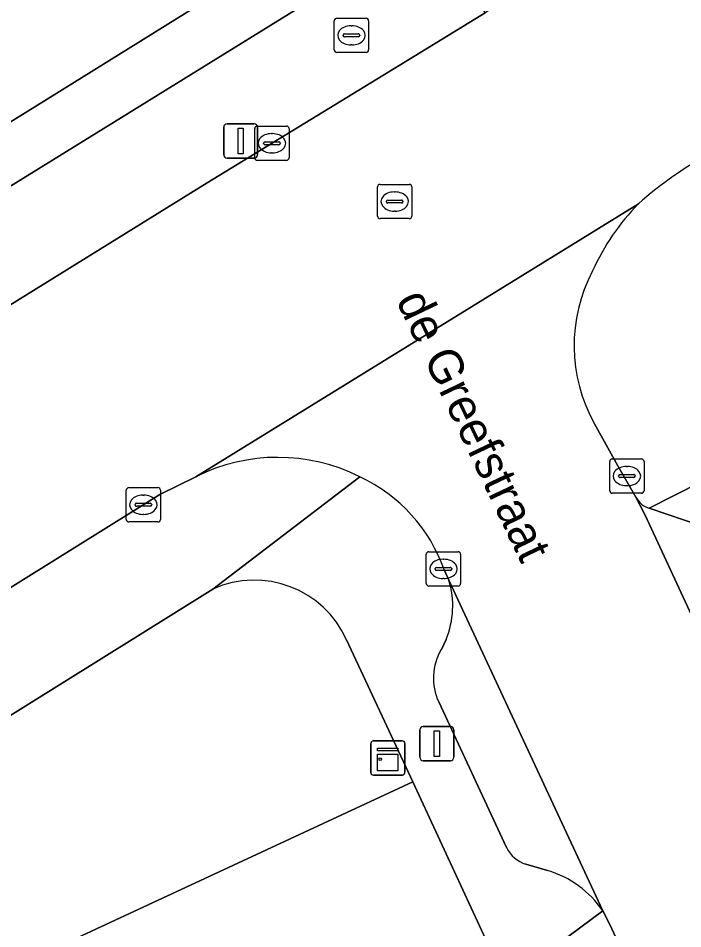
# Model space of a CAD drawing. Extents: x 160030 to 160839, y 385325 to 386450.
# Drawn here: x 160432.66 to 160452.06, y 386250.96 to 386277.53 of the extents above; entities that cross this region are included whole.
import ezdxf

# ---------------------------------------------------------------- set-up
doc = ezdxf.new("R2010")
doc.units = 0
for name, color, linetype in [('IMGEO_Brandkraan', 7, 'Continuous'), ('IMGEO_Erf', 7, 'Continuous'), ('IMGEO_Kast', 7, 'Continuous'), ('IMGEO_Kolk', 7, 'Continuous'), ('IMGEO_Lichtmast', 7, 'Continuous'), ('IMGEO_Openbare_ruimte_label', 7, 'Continuous'), ('IMGEO_Pand', 7, 'Continuous'), ('IMGEO_Parkeervlak_open', 7, 'Continuous'), ('IMGEO_Rijbaan_lokaal_open', 7, 'Continuous'), ('IMGEO_Rioolput', 7, 'Continuous'), ('IMGEO_Voetpad_open', 7, 'Continuous')]:
    doc.layers.add(name, color=color, linetype=linetype)

msp = doc.modelspace()

# ---------------------------------------------------------------- linework, layer by layer
at = {"layer": 'IMGEO_Brandkraan'}
for p, q in [((160441.885, 386276.606), (160441.885, 386277.458)), ((160441.96, 386277.532), (160442.812, 386277.532)), ((160442.886, 386277.458), (160442.886, 386276.606)), ((160442.187, 386277.075), (160442.585, 386277.075)), ((160442.373, 386277.312), (160442.398, 386277.312)), ((160442.144, 386277.026), (160442.144, 386277.038)), ((160442.582, 386276.989), (160442.184, 386276.989)), ((160442.628, 386277.038), (160442.628, 386277.026)), ((160442.396, 386276.752), (160442.371, 386276.752)), ((160442.812, 386276.532), (160441.96, 386276.532))]:
    msp.add_line(p, q, dxfattribs=at)
for points in [[(160441.885, 386276.606), (160441.885, 386277.458)], [(160441.96, 386277.532), (160442.812, 386277.532)], [(160442.886, 386277.458), (160442.886, 386276.606)], [(160442.812, 386276.532), (160441.96, 386276.532)]]:
    msp.add_lwpolyline(points, dxfattribs=at)
for centre, radius, start, end in [((160441.962, 386277.456), 0.0765, 91.552, 178.448), ((160441.962, 386277.456), 0.0765, 91.552, 178.448), ((160442.81, 386277.456), 0.0765, 1.552, 88.448), ((160442.81, 386277.456), 0.0765, 1.552, 88.448), ((160442.184, 386277.035), 0.0403, 85.8775, 175.7526), ((160442.589, 386277.037), 0.0386, 1.7309, 96.639), ((160442.181, 386277.025), 0.0366, 178.938, 274.7102), ((160442.585, 386277.032), 0.043, 264.8664, 352.4533), ((160441.962, 386276.608), 0.0765, 181.552, 268.448), ((160441.962, 386276.608), 0.0765, 181.552, 268.448), ((160442.81, 386276.608), 0.0765, 271.552, 358.448), ((160442.81, 386276.608), 0.0765, 271.552, 358.448)]:
    msp.add_arc(centre, radius, start, end, dxfattribs=at)
for centre, major_axis, ratio, start_param, end_param in [((160442.372, 386277.032), (-0.387, 0.002), 0.722429, 4.712389, 7.853982), ((160442.397, 386277.032), (-0.39, 0.002), 0.717154, 1.570796, 4.712389)]:
    msp.add_ellipse(centre, major_axis=major_axis, ratio=ratio, start_param=start_param, end_param=end_param, dxfattribs=at)
at = {"layer": 'IMGEO_Erf'}
for points in [[(160388.66, 386245.397), (160396.065, 386250), (160411.434, 386259.552), (160414.534, 386261.489), (160425.39, 386268.271), (160428.432, 386270.16), (160444.725, 386280.241), (160449.596, 386283.254), (160457.471, 386288.127), (160470.926, 386296.453), (160473.565, 386298.086), (160485.127, 386305.24), (160487.418, 386306.658), (160490.411, 386308.51), (160500, 386314.452)], [(160472.965, 386299.667), (160463.302, 386293.669), (160453.537, 386287.607), (160443.88, 386281.611), (160437.951, 386277.931), (160428.046, 386271.782)], [(160438.341, 386260.875), (160420.897, 386250), (160419.906, 386249.382), (160422.193, 386244.45), (160426.737, 386246.557), (160426.51, 386247.048), (160432.875, 386250), (160444.181, 386255.244), (160442.245, 386259.389)]]:
    msp.add_lwpolyline(points, dxfattribs=at)
msp.add_arc((160439.549, 386258.179), 2.955, 24.1813, 114.1416, dxfattribs=at)
at = {"layer": 'IMGEO_Kast'}
for p, q in [((160442.948, 386255.519), (160442.948, 386256.36)), ((160442.948, 386256.36), (160442.948, 386255.519)), ((160443.023, 386256.444), (160443.864, 386256.444)), ((160443.864, 386256.444), (160443.023, 386256.444)), ((160443.948, 386256.369), (160443.948, 386255.528)), ((160443.948, 386255.528), (160443.948, 386256.369)), ((160443.873, 386255.444), (160443.032, 386255.444)), ((160443.032, 386255.444), (160443.873, 386255.444))]:
    msp.add_line(p, q, dxfattribs=at)
for points in [[(160443.143, 386256.234), (160443.743, 386256.234), (160443.743, 386256.149), (160443.143, 386256.149), (160443.143, 386256.234)], [(160443.143, 386256.059), (160443.743, 386256.059), (160443.743, 386255.57), (160443.143, 386255.57), (160443.143, 386256.059)]]:
    msp.add_lwpolyline(points, dxfattribs=at)
msp.add_circle((160443.227, 386255.908), 0.0377, dxfattribs=at)
for centre, start, end in [((160443.026, 386256.366), 92.4484, 184.2845), ((160443.026, 386256.366), 92.4484, 184.2845), ((160443.87, 386256.366), 2.4484, 94.2845), ((160443.87, 386256.366), 2.4484, 94.2845), ((160443.026, 386255.522), 182.4484, 274.2845), ((160443.026, 386255.522), 182.4484, 274.2845), ((160443.87, 386255.522), 272.4484, 4.2845), ((160443.87, 386255.522), 272.4484, 4.2845)]:
    msp.add_arc(centre, 0.0779, start, end, dxfattribs=at)
at = {"layer": 'IMGEO_Kolk'}
for p, q in [((160439.564, 386273.458), (160439.564, 386274.31)), ((160439.639, 386274.384), (160440.491, 386274.384)), ((160440.052, 386274.164), (160440.077, 386274.164)), ((160440.565, 386274.31), (160440.565, 386273.458)), ((160439.823, 386273.878), (160439.823, 386273.89)), ((160439.866, 386273.927), (160440.264, 386273.927)), ((160440.307, 386273.89), (160440.307, 386273.878)), ((160440.261, 386273.841), (160439.863, 386273.841)), ((160440.491, 386273.384), (160439.639, 386273.384)), ((160440.075, 386273.604), (160440.05, 386273.604)), ((160449.924, 386263.745), (160449.924, 386264.597)), ((160449.999, 386264.671), (160450.851, 386264.671)), ((160450.925, 386264.597), (160450.925, 386263.745)), ((160450.412, 386264.451), (160450.437, 386264.451)), ((160450.183, 386264.165), (160450.183, 386264.177)), ((160450.621, 386264.128), (160450.223, 386264.128)), ((160450.226, 386264.214), (160450.624, 386264.214)), ((160450.667, 386264.177), (160450.667, 386264.165)), ((160435.888, 386263.833), (160436.74, 386263.833)), ((160450.435, 386263.891), (160450.41, 386263.891)), ((160435.813, 386262.907), (160435.813, 386263.759)), ((160436.301, 386263.613), (160436.326, 386263.613)), ((160436.814, 386263.759), (160436.814, 386262.907)), ((160450.851, 386263.671), (160449.999, 386263.671)), ((160436.072, 386263.327), (160436.072, 386263.339)), ((160436.51, 386263.29), (160436.112, 386263.29)), ((160436.115, 386263.376), (160436.513, 386263.376)), ((160436.556, 386263.339), (160436.556, 386263.327)), ((160436.324, 386263.053), (160436.299, 386263.053)), ((160436.74, 386262.833), (160435.888, 386262.833)), ((160444.645, 386261.963), (160445.497, 386261.963)), ((160444.57, 386261.037), (160444.57, 386261.889)), ((160445.058, 386261.743), (160445.083, 386261.743)), ((160445.571, 386261.889), (160445.571, 386261.037)), ((160444.829, 386261.457), (160444.829, 386261.469)), ((160445.267, 386261.42), (160444.869, 386261.42)), ((160444.872, 386261.506), (160445.27, 386261.506)), ((160445.313, 386261.469), (160445.313, 386261.457)), ((160445.081, 386261.183), (160445.056, 386261.183)), ((160445.497, 386260.963), (160444.645, 386260.963))]:
    msp.add_line(p, q, dxfattribs=at)
for points in [[(160439.564, 386273.458), (160439.564, 386274.31)], [(160439.639, 386274.384), (160440.491, 386274.384)], [(160440.565, 386274.31), (160440.565, 386273.458)], [(160440.491, 386273.384), (160439.639, 386273.384)], [(160449.924, 386263.745), (160449.924, 386264.597)], [(160449.999, 386264.671), (160450.851, 386264.671)], [(160450.925, 386264.597), (160450.925, 386263.745)], [(160435.888, 386263.833), (160436.74, 386263.833)], [(160435.813, 386262.907), (160435.813, 386263.759)], [(160436.814, 386263.759), (160436.814, 386262.907)], [(160450.851, 386263.671), (160449.999, 386263.671)], [(160436.74, 386262.833), (160435.888, 386262.833)], [(160444.645, 386261.963), (160445.497, 386261.963)], [(160444.57, 386261.037), (160444.57, 386261.889)], [(160445.571, 386261.889), (160445.571, 386261.037)], [(160445.497, 386260.963), (160444.645, 386260.963)]]:
    msp.add_lwpolyline(points, dxfattribs=at)
for centre, radius, start, end in [((160439.641, 386274.308), 0.0765, 91.552, 178.448), ((160439.641, 386274.308), 0.0765, 91.552, 178.448), ((160440.489, 386274.308), 0.0765, 1.552, 88.448), ((160440.489, 386274.308), 0.0765, 1.552, 88.448), ((160439.863, 386273.887), 0.0403, 85.8775, 175.7526), ((160440.268, 386273.889), 0.0386, 1.7309, 96.639), ((160439.86, 386273.877), 0.0366, 178.938, 274.7102), ((160440.264, 386273.884), 0.043, 264.8664, 352.4533), ((160439.641, 386273.46), 0.0765, 181.552, 268.448), ((160439.641, 386273.46), 0.0765, 181.552, 268.448), ((160440.489, 386273.46), 0.0765, 271.552, 358.448), ((160440.489, 386273.46), 0.0765, 271.552, 358.448), ((160450.001, 386264.595), 0.0765, 91.552, 178.448), ((160450.001, 386264.595), 0.0765, 91.552, 178.448), ((160450.849, 386264.595), 0.0765, 1.552, 88.448), ((160450.849, 386264.595), 0.0765, 1.552, 88.448), ((160450.223, 386264.174), 0.0403, 85.8775, 175.7526), ((160450.22, 386264.164), 0.0366, 178.938, 274.7102), ((160450.624, 386264.171), 0.043, 264.8664, 352.4533), ((160450.628, 386264.176), 0.0386, 1.7309, 96.639), ((160435.89, 386263.757), 0.0765, 91.552, 178.448), ((160435.89, 386263.757), 0.0765, 91.552, 178.448), ((160436.738, 386263.757), 0.0765, 1.552, 88.448), ((160436.738, 386263.757), 0.0765, 1.552, 88.448), ((160450.001, 386263.747), 0.0765, 181.552, 268.448), ((160450.001, 386263.747), 0.0765, 181.552, 268.448), ((160450.849, 386263.747), 0.0765, 271.552, 358.448), ((160450.849, 386263.747), 0.0765, 271.552, 358.448), ((160436.112, 386263.336), 0.0403, 85.8775, 175.7526), ((160436.109, 386263.326), 0.0366, 178.938, 274.7102), ((160436.513, 386263.333), 0.043, 264.8664, 352.4533), ((160436.517, 386263.338), 0.0386, 1.7309, 96.639), ((160435.89, 386262.909), 0.0765, 181.552, 268.448), ((160435.89, 386262.909), 0.0765, 181.552, 268.448), ((160436.738, 386262.909), 0.0765, 271.552, 358.448), ((160436.738, 386262.909), 0.0765, 271.552, 358.448), ((160444.647, 386261.887), 0.0765, 91.552, 178.448), ((160444.647, 386261.887), 0.0765, 91.552, 178.448), ((160445.495, 386261.887), 0.0765, 1.552, 88.448), ((160445.495, 386261.887), 0.0765, 1.552, 88.448), ((160444.869, 386261.466), 0.0403, 85.8775, 175.7526), ((160444.866, 386261.456), 0.0366, 178.938, 274.7102), ((160445.27, 386261.463), 0.043, 264.8664, 352.4533), ((160445.274, 386261.468), 0.0386, 1.7309, 96.639), ((160444.647, 386261.039), 0.0765, 181.552, 268.448), ((160444.647, 386261.039), 0.0765, 181.552, 268.448), ((160445.495, 386261.039), 0.0765, 271.552, 358.448), ((160445.495, 386261.039), 0.0765, 271.552, 358.448)]:
    msp.add_arc(centre, radius, start, end, dxfattribs=at)
for centre, major_axis, ratio, start_param, end_param in [((160440.051, 386273.884), (-0.387, 0.002), 0.722429, 4.712389, 7.853982), ((160440.076, 386273.884), (-0.39, 0.002), 0.717154, 1.570796, 4.712389), ((160450.411, 386264.171), (-0.387, 0.002), 0.722429, 4.712389, 7.853982), ((160450.436, 386264.171), (-0.39, 0.002), 0.717154, 1.570796, 4.712389), ((160436.3, 386263.333), (-0.387, 0.002), 0.722429, 4.712389, 7.853982), ((160436.325, 386263.333), (-0.39, 0.002), 0.717154, 1.570796, 4.712389), ((160445.057, 386261.463), (-0.387, 0.002), 0.722429, 4.712389, 7.853982), ((160445.082, 386261.463), (-0.39, 0.002), 0.717154, 1.570796, 4.712389)]:
    msp.add_ellipse(centre, major_axis=major_axis, ratio=ratio, start_param=start_param, end_param=end_param, dxfattribs=at)
at = {"layer": 'IMGEO_Lichtmast'}
for p, q in [((160438.758, 386274.453), (160439.548, 386274.453)), ((160439.548, 386274.453), (160438.758, 386274.453)), ((160438.658, 386273.553), (160438.658, 386274.353)), ((160438.658, 386274.353), (160438.658, 386273.553)), ((160439.648, 386274.353), (160439.648, 386273.553)), ((160439.648, 386273.553), (160439.648, 386274.353)), ((160439.548, 386273.453), (160438.758, 386273.453)), ((160438.758, 386273.453), (160439.548, 386273.453)), ((160444.382, 386255.965), (160444.382, 386256.765)), ((160444.382, 386256.765), (160444.382, 386255.965)), ((160444.482, 386256.865), (160445.272, 386256.865)), ((160445.272, 386256.865), (160444.482, 386256.865)), ((160445.372, 386256.765), (160445.372, 386255.965)), ((160445.372, 386255.965), (160445.372, 386256.765)), ((160445.272, 386255.865), (160444.482, 386255.865)), ((160444.482, 386255.865), (160445.272, 386255.865))]:
    msp.add_line(p, q, dxfattribs=at)
for points in [[(160439.078, 386274.328), (160439.228, 386274.328), (160439.228, 386273.578), (160439.078, 386273.578), (160439.078, 386274.328)], [(160444.802, 386256.74), (160444.952, 386256.74), (160444.952, 386255.99), (160444.802, 386255.99), (160444.802, 386256.74)]]:
    msp.add_lwpolyline(points, dxfattribs=at)
for centre, start, end in [((160438.758, 386274.353), 90, 180), ((160438.758, 386274.353), 90, 180), ((160439.548, 386274.353), 0, 90), ((160439.548, 386274.353), 360, 90), ((160438.758, 386273.553), 180, 270), ((160438.758, 386273.553), 180, 270), ((160439.548, 386273.553), 270, 0), ((160439.548, 386273.553), 270, 0), ((160444.482, 386256.765), 90, 180), ((160444.482, 386256.765), 90, 180), ((160445.272, 386256.765), 0, 90), ((160445.272, 386256.765), 360, 90), ((160444.482, 386255.965), 180, 270), ((160444.482, 386255.965), 180, 270), ((160445.272, 386255.965), 270, 0), ((160445.272, 386255.965), 270, 0)]:
    msp.add_arc(centre, 0.1, start, end, dxfattribs=at)
at = {"layer": 'IMGEO_Pand'}
for points in [[(160428.046, 386271.782), (160437.951, 386277.931), (160433.134, 386285.657), (160433.02, 386285.588), (160431.143, 386288.677), (160424.163, 386284.438), (160421.344, 386282.725)], [(160448.347, 386246.26), (160446.894, 386249.394), (160446.613, 386250), (160444.181, 386255.244), (160432.875, 386250), (160426.51, 386247.048), (160426.737, 386246.557), (160422.193, 386244.45), (160424.296, 386239.915), (160426.867, 386234.372), (160427.057, 386233.963), (160448.771, 386244.175), (160449.218, 386244.382)]]:
    msp.add_lwpolyline(points, close=True, dxfattribs=at)
at = {"layer": 'IMGEO_Parkeervlak_open'}
for points in [[(160450.687, 386263.554), (160450.955, 386263.031), (160455.832, 386252.51)], [(160452.616, 386262.713), (160451.076, 386263.231)], [(160449.721, 386251.484), (160445.23, 386261.129)], [(160445.148, 386259.404), (160445.009, 386259.111)], [(160444.933, 386257.58), (160446.915, 386253.33)], [(160447.475, 386252.847), (160448.11, 386252.659)]]:
    msp.add_lwpolyline(points, dxfattribs=at)
for centre, radius, start, end in [((160451.295, 386263.891), 0.696, 208.985, 251.607), ((160442.785, 386260.381), 2.557, 337.5445, 17.0123), ((160446.409, 386258.274), 1.632, 149.1383, 205.1779), ((160447.729, 386253.707), 0.897, 204.8722, 253.5723), ((160447.254, 386249.794), 2.99, 34.416, 73.3729)]:
    msp.add_arc(centre, radius, start, end, dxfattribs=at)
at = {"layer": 'IMGEO_Rijbaan_lokaal_open'}
for points in [[(160472.005, 386293.642), (160459.483, 386285.821), (160456.049, 386283.676), (160450.444, 386280.242), (160446.455, 386277.798), (160446.285, 386277.694), (160443.3, 386275.865), (160438.175, 386272.725), (160430.743, 386268.127), (160426.645, 386265.592), (160416.554, 386259.349), (160415.515, 386258.706), (160412.465, 386256.79), (160411.967, 386256.477), (160407.564, 386253.711), (160408.586, 386252.063), (160391.963, 386241.751)], [(160391.201, 386240.896), (160390.717, 386240.667), (160392.799, 386236.03), (160394.903, 386237.536), (160399.731, 386240.558), (160406.174, 386244.574), (160414.901, 386250), (160419.211, 386252.68), (160436.793, 386263.633), (160437.847, 386264.151), (160450.759, 386272.12)], [(160450.759, 386272.12), (160437.847, 386264.151)], [(160468.568, 386224.697), (160466.401, 386229.286), (160466.318, 386229.462), (160466.225, 386229.658), (160462.313, 386238.127), (160462.236, 386238.294), (160460.191, 386242.722), (160458.341, 386247.067), (160456.984, 386250), (160455.832, 386252.51), (160450.955, 386263.031), (160450.687, 386263.554), (160450.159, 386264.466), (160449.475, 386265.698)], [(160445.097, 386261.416), (160445.23, 386261.129), (160449.721, 386251.484), (160449.915, 386251.104), (160450.431, 386250), (160451.676, 386247.327), (160453.586, 386243.227), (160459.76, 386229.974), (160459.867, 386229.745), (160460.391, 386228.605), (160465.365, 386217.784), (160465.548, 386217.386), (160467.646, 386212.822), (160474.376, 386209.781)]]:
    msp.add_lwpolyline(points, dxfattribs=at)
for centre, radius, start, end in [((160458.603, 386263.172), 11.899, 118.5575, 131.2409), ((160455.704, 386267.315), 6.895, 135.8237, 155.6587), ((160453.567, 386267.976), 4.684, 152.2545, 209.1075), ((160440.235, 386259.395), 5.322, 63.2919, 116.6601), ((160440.648, 386259.878), 4.707, 19.0716, 65.1409)]:
    msp.add_arc(centre, radius, start, end, dxfattribs=at)
at = {"layer": 'IMGEO_Rioolput'}
for p, q in [((160443.147, 386271.757), (160443.147, 386272.609)), ((160443.222, 386272.683), (160444.074, 386272.683)), ((160444.148, 386272.609), (160444.148, 386271.757)), ((160443.635, 386272.463), (160443.66, 386272.463)), ((160443.406, 386272.177), (160443.406, 386272.189)), ((160443.844, 386272.14), (160443.446, 386272.14)), ((160443.449, 386272.226), (160443.847, 386272.226)), ((160443.89, 386272.189), (160443.89, 386272.177)), ((160443.658, 386271.903), (160443.633, 386271.903)), ((160444.074, 386271.683), (160443.222, 386271.683))]:
    msp.add_line(p, q, dxfattribs=at)
for points in [[(160443.147, 386271.757), (160443.147, 386272.609)], [(160443.222, 386272.683), (160444.074, 386272.683)], [(160444.148, 386272.609), (160444.148, 386271.757)], [(160444.074, 386271.683), (160443.222, 386271.683)]]:
    msp.add_lwpolyline(points, dxfattribs=at)
for centre, radius, start, end in [((160443.224, 386272.607), 0.0765, 91.552, 178.448), ((160443.224, 386272.607), 0.0765, 91.552, 178.448), ((160444.072, 386272.607), 0.0765, 1.552, 88.448), ((160444.072, 386272.607), 0.0765, 1.552, 88.448), ((160443.446, 386272.186), 0.0403, 85.8775, 175.7526), ((160443.443, 386272.176), 0.0366, 178.938, 274.7102), ((160443.847, 386272.183), 0.043, 264.8664, 352.4533), ((160443.851, 386272.188), 0.0386, 1.7309, 96.639), ((160443.224, 386271.759), 0.0765, 181.552, 268.448), ((160443.224, 386271.759), 0.0765, 181.552, 268.448), ((160444.072, 386271.759), 0.0765, 271.552, 358.448), ((160444.072, 386271.759), 0.0765, 271.552, 358.448)]:
    msp.add_arc(centre, radius, start, end, dxfattribs=at)
for centre, major_axis, ratio, start_param, end_param in [((160443.634, 386272.183), (-0.387, 0.002), 0.722429, 4.712389, 7.853982), ((160443.659, 386272.183), (-0.39, 0.002), 0.717154, 1.570796, 4.712389)]:
    msp.add_ellipse(centre, major_axis=major_axis, ratio=ratio, start_param=start_param, end_param=end_param, dxfattribs=at)
at = {"layer": 'IMGEO_Voetpad_open'}
for points in [[(160443.3, 386275.865), (160446.285, 386277.694), (160444.725, 386280.241), (160428.432, 386270.16), (160430.743, 386268.127), (160438.175, 386272.725)], [(160448.347, 386246.26), (160451.676, 386247.327), (160450.431, 386250), (160449.915, 386251.104), (160449.721, 386251.484), (160447.714, 386250), (160446.894, 386249.394)]]:
    msp.add_lwpolyline(points, close=True, dxfattribs=at)
for points in [[(160451.076, 386263.231), (160454.094, 386264.765), (160458.243, 386267.339), (160456.823, 386269.628)], [(160449.475, 386265.698), (160450.159, 386264.466), (160450.687, 386263.554)], [(160454.094, 386264.765), (160451.076, 386263.231), (160452.616, 386262.713)], [(160437.847, 386264.151), (160436.793, 386263.633), (160419.211, 386252.68), (160414.901, 386250), (160406.174, 386244.574), (160399.731, 386240.558), (160394.903, 386237.536), (160397.501, 386233.431)], [(160442.627, 386264.149), (160438.341, 386260.875)], [(160438.341, 386260.875), (160442.627, 386264.149)], [(160445.23, 386261.129), (160445.097, 386261.416)], [(160398.224, 386235.865), (160418.465, 386248.484), (160419.906, 386249.382), (160420.897, 386250), (160438.341, 386260.875)], [(160442.245, 386259.389), (160444.181, 386255.244), (160446.613, 386250), (160446.894, 386249.394), (160447.714, 386250), (160449.721, 386251.484)], [(160445.009, 386259.111), (160445.148, 386259.404)], [(160446.915, 386253.33), (160444.933, 386257.58)], [(160448.11, 386252.659), (160447.475, 386252.847)]]:
    msp.add_lwpolyline(points, dxfattribs=at)
for centre, radius, start, end in [((160458.603, 386263.172), 11.899, 118.5575, 131.2409), ((160455.704, 386267.315), 6.895, 135.8237, 155.6587), ((160453.567, 386267.976), 4.684, 152.2545, 209.1075), ((160440.235, 386259.395), 5.322, 63.2919, 116.6601), ((160440.648, 386259.878), 4.707, 19.0716, 65.1409), ((160451.295, 386263.891), 0.696, 208.985, 251.607), ((160439.549, 386258.179), 2.955, 24.1813, 114.1416), ((160442.785, 386260.381), 2.557, 337.5445, 17.0123), ((160446.409, 386258.274), 1.632, 149.1383, 205.1779), ((160447.729, 386253.707), 0.897, 204.8722, 253.5723), ((160447.254, 386249.794), 2.99, 34.416, 73.3729)]:
    msp.add_arc(centre, radius, start, end, dxfattribs=at)

# ---------------------------------------------------------------- texts
at = {"layer": 'IMGEO_Openbare_ruimte_label'}
msp.add_text('de Greefstraat', height=1, rotation=295.4633, dxfattribs=at).set_placement((160443.676, 386269.304))

doc.saveas('drawing.dxf')
